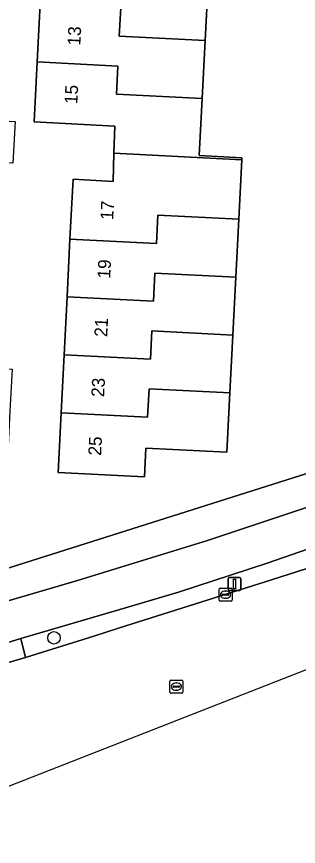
# Model space of a CAD drawing. Extents: x 162989 to 165008, y 383432 to 384338.
# Drawn here: x 164567.1 to 164589.1, y 383506.5 to 383571 of the extents above; entities that cross this region are included whole.
import ezdxf

# ---------------------------------------------------------------- set-up
doc = ezdxf.new("R2010")
doc.units = 0
for name, color, linetype in [('IMGEO_Boom', 7, 'Continuous'), ('IMGEO_Erf', 7, 'Continuous'), ('IMGEO_Fietspad_open', 7, 'Continuous'), ('IMGEO_Groenvoorziening', 7, 'Continuous'), ('IMGEO_Kolk', 7, 'Continuous'), ('IMGEO_Lichtmast', 7, 'Continuous'), ('IMGEO_Pand', 7, 'Continuous'), ('IMGEO_Pand_nummerreeks', 7, 'Continuous'), ('IMGEO_Rijbaan_lokaal_open', 7, 'Continuous'), ('IMGEO_Rioolput', 7, 'Continuous'), ('IMGEO_Voetpad_open', 7, 'Continuous')]:
    doc.layers.add(name, color=color, linetype=linetype)

msp = doc.modelspace()

# ---------------------------------------------------------------- linework, layer by layer
at = {"layer": 'IMGEO_Boom'}
msp.add_circle((164570.048, 383522.707), 0.489, dxfattribs=at)
at = {"layer": 'IMGEO_Erf'}
for points in [[(164562.554, 383573.657), (164562.007, 383563.198), (164563.725, 383563.04), (164567.02, 383562.872), (164566.854, 383559.628), (164563.56, 383559.797), (164563.198, 383552.807), (164565.626, 383552.682), (164565.46, 383549.445), (164565.295, 383546.211), (164563.713, 383546.292), (164563.571, 383543.769), (164566.784, 383543.605), (164566.618, 383540.348), (164566.451, 383537.091), (164563.841, 383537.225), (164566.236, 383528.05), (164592.83, 383536.475)], [(164582.036, 383573.678), (164581.805, 383569.163), (164581.574, 383564.644), (164581.347, 383560.212), (164584.67, 383560.042), (164584.662, 383559.89), (164584.425, 383555.259), (164584.195, 383550.76), (164583.965, 383546.259), (164583.735, 383541.759), (164583.498, 383537.135), (164577.203, 383537.457), (164577.089, 383535.228), (164570.361, 383535.572), (164570.599, 383540.22), (164570.829, 383544.721), (164571.06, 383549.221), (164571.29, 383553.72), (164571.528, 383558.372), (164574.651, 383558.213), (164574.712, 383560.399), (164574.771, 383562.51), (164568.504, 383562.83), (164568.743, 383567.498), (164568.974, 383572.014)]]:
    msp.add_lwpolyline(points, dxfattribs=at)
at = {"layer": 'IMGEO_Fietspad_open'}
for points in [[(164782.955, 383613.721), (164775.979, 383610.452), (164723.841, 383586.022), (164715.619, 383582.266), (164697.005, 383574.149), (164624.456, 383545.272), (164601.566, 383536.821), (164581.978, 383530.273), (164571.881, 383527.171), (164553.277, 383521.733), (164543.609, 383519.259), (164542.439, 383519.028), (164542.656, 383515.88), (164553.364, 383518.612), (164566.043, 383522.226)], [(164566.043, 383522.226), (164567.473, 383522.667), (164575.18, 383524.91), (164579.728, 383526.247), (164586.641, 383528.511), (164601.198, 383533.561)]]:
    msp.add_lwpolyline(points, dxfattribs=at)
at = {"layer": 'IMGEO_Groenvoorziening'}
msp.add_lwpolyline([(164602.93, 383532.571), (164612.278, 383535.882), (164619.122, 383538.519), (164618.653, 383539.892), (164601.198, 383533.561), (164586.641, 383528.511), (164579.728, 383526.247), (164575.18, 383524.91), (164567.473, 383522.667), (164567.841, 383521.164), (164573.147, 383522.841), (164575.073, 383523.453), (164586.956, 383527.23), (164595.71, 383530.013)], close=True, dxfattribs=at)
at = {"layer": 'IMGEO_Kolk'}
for p, q in [((164582.898, 383525.641), (164582.898, 383526.493)), ((164582.973, 383526.567), (164583.825, 383526.567)), ((164583.157, 383526.061), (164583.157, 383526.073)), ((164583.595, 383526.024), (164583.197, 383526.024)), ((164583.2, 383526.11), (164583.598, 383526.11)), ((164583.386, 383526.347), (164583.411, 383526.347)), ((164583.641, 383526.073), (164583.641, 383526.061)), ((164583.899, 383526.493), (164583.899, 383525.641)), ((164583.825, 383525.567), (164582.973, 383525.567)), ((164583.409, 383525.787), (164583.384, 383525.787))]:
    msp.add_line(p, q, dxfattribs=at)
for points in [[(164582.898, 383525.641), (164582.898, 383526.493)], [(164582.973, 383526.567), (164583.825, 383526.567)], [(164583.899, 383526.493), (164583.899, 383525.641)], [(164583.825, 383525.567), (164582.973, 383525.567)]]:
    msp.add_lwpolyline(points, dxfattribs=at)
for centre, radius, start, end in [((164582.975, 383526.491), 0.0765, 91.55205, 178.44795), ((164582.975, 383526.491), 0.0765, 91.55205, 178.44795), ((164583.197, 383526.07), 0.0403, 85.87752, 175.75265), ((164583.194, 383526.06), 0.0366, 178.93798, 274.71019), ((164583.598, 383526.067), 0.043, 264.86636, 352.45326), ((164583.602, 383526.072), 0.0386, 1.73085, 96.63898), ((164583.823, 383526.491), 0.0765, 1.55205, 88.44795), ((164583.823, 383526.491), 0.0765, 1.55205, 88.44795), ((164582.975, 383525.643), 0.0765, 181.55205, 268.44795), ((164582.975, 383525.643), 0.0765, 181.55205, 268.44795), ((164583.823, 383525.643), 0.0765, 271.55205, 358.44795), ((164583.823, 383525.643), 0.0765, 271.55205, 358.44795)]:
    msp.add_arc(centre, radius, start, end, dxfattribs=at)
for centre, major_axis, ratio, start_param, end_param in [((164583.385, 383526.067), (-0.387, 0.002), 0.722429, 4.712389, 7.853982), ((164583.41, 383526.067), (-0.39, 0.002), 0.717154, 1.570796, 4.712389)]:
    msp.add_ellipse(centre, major_axis=major_axis, ratio=ratio, start_param=start_param, end_param=end_param, dxfattribs=at)
at = {"layer": 'IMGEO_Lichtmast'}
for p, q in [((164583.689, 383527.401), (164584.479, 383527.401)), ((164584.479, 383527.401), (164583.689, 383527.401)), ((164583.589, 383526.501), (164583.589, 383527.301)), ((164583.589, 383527.301), (164583.589, 383526.501)), ((164584.579, 383527.301), (164584.579, 383526.501)), ((164584.579, 383526.501), (164584.579, 383527.301)), ((164584.479, 383526.401), (164583.689, 383526.401)), ((164583.689, 383526.401), (164584.479, 383526.401))]:
    msp.add_line(p, q, dxfattribs=at)
msp.add_lwpolyline([(164584.009, 383527.276), (164584.159, 383527.276), (164584.159, 383526.526), (164584.009, 383526.526), (164584.009, 383527.276)], dxfattribs=at)
for centre, start, end in [((164583.689, 383527.301), 90, 180), ((164583.689, 383527.301), 90, 180), ((164584.479, 383527.301), 0, 90), ((164584.479, 383527.301), 360, 90), ((164583.689, 383526.501), 180, 270), ((164583.689, 383526.501), 180, 270), ((164584.479, 383526.501), 270, 0), ((164584.479, 383526.501), 270, 0)]:
    msp.add_arc(centre, 0.1, start, end, dxfattribs=at)
at = {"layer": 'IMGEO_Pand'}
for points in [[(164582.036, 383573.678), (164575.359, 383574.015), (164575.47, 383576.212), (164569.205, 383576.53), (164568.974, 383572.014), (164575.239, 383571.697), (164575.128, 383569.5), (164581.805, 383569.163)], [(164581.574, 383564.644), (164581.805, 383569.163), (164575.128, 383569.5), (164575.239, 383571.697), (164568.974, 383572.014), (164568.743, 383567.498), (164575.009, 383567.181), (164574.898, 383564.984)], [(164581.574, 383564.644), (164574.898, 383564.984), (164575.009, 383567.181), (164568.743, 383567.498), (164568.504, 383562.83), (164574.771, 383562.51), (164574.712, 383560.399), (164584.662, 383559.89), (164584.67, 383560.042), (164581.347, 383560.212)], [(164571.29, 383553.72), (164578.018, 383553.38), (164578.129, 383555.577), (164584.425, 383555.259), (164584.662, 383559.89), (164574.712, 383560.399), (164574.651, 383558.213), (164571.528, 383558.372)], [(164571.29, 383553.72), (164571.06, 383549.221), (164577.789, 383548.881), (164577.9, 383551.078), (164584.195, 383550.76), (164584.425, 383555.259), (164578.129, 383555.577), (164578.018, 383553.38)], [(164584.195, 383550.76), (164577.9, 383551.078), (164577.789, 383548.881), (164571.06, 383549.221), (164570.829, 383544.721), (164577.559, 383544.38), (164577.67, 383546.577), (164583.965, 383546.259)], [(164583.735, 383541.759), (164583.965, 383546.259), (164577.67, 383546.577), (164577.559, 383544.38), (164570.829, 383544.721), (164570.599, 383540.22), (164577.329, 383539.88), (164577.44, 383542.077)], [(164583.735, 383541.759), (164577.44, 383542.077), (164577.329, 383539.88), (164570.599, 383540.22), (164570.361, 383535.572), (164577.089, 383535.228), (164577.203, 383537.457), (164583.498, 383537.135)]]:
    msp.add_lwpolyline(points, close=True, dxfattribs=at)
at = {"layer": 'IMGEO_Rijbaan_lokaal_open'}
for points in [[(164543.193, 383502.048), (164779.782, 383594.727), (164778.661, 383599.466), (164775.124, 383598.062)], [(164595.71, 383530.013), (164586.956, 383527.23), (164575.073, 383523.453), (164573.147, 383522.841), (164567.841, 383521.164), (164566.509, 383520.785), (164566.435, 383520.764), (164553.783, 383517.192), (164542.712, 383514.34), (164542.938, 383507.087), (164555.575, 383510.25), (164561.351, 383511.929)]]:
    msp.add_lwpolyline(points, dxfattribs=at)
at = {"layer": 'IMGEO_Rioolput'}
for p, q in [((164579.065, 383518.488), (164579.065, 383519.34)), ((164579.14, 383519.414), (164579.992, 383519.414)), ((164579.324, 383518.908), (164579.324, 383518.92)), ((164579.367, 383518.957), (164579.765, 383518.957)), ((164579.553, 383519.194), (164579.578, 383519.194)), ((164579.808, 383518.92), (164579.808, 383518.908)), ((164580.066, 383519.34), (164580.066, 383518.488)), ((164579.992, 383518.414), (164579.14, 383518.414)), ((164579.762, 383518.871), (164579.364, 383518.871)), ((164579.576, 383518.634), (164579.551, 383518.634))]:
    msp.add_line(p, q, dxfattribs=at)
for points in [[(164579.065, 383518.488), (164579.065, 383519.34)], [(164579.14, 383519.414), (164579.992, 383519.414)], [(164580.066, 383519.34), (164580.066, 383518.488)], [(164579.992, 383518.414), (164579.14, 383518.414)]]:
    msp.add_lwpolyline(points, dxfattribs=at)
for centre, radius, start, end in [((164579.142, 383519.338), 0.0765, 91.55205, 178.44795), ((164579.142, 383519.338), 0.0765, 91.55205, 178.44795), ((164579.364, 383518.917), 0.0403, 85.87752, 175.75265), ((164579.769, 383518.919), 0.0386, 1.73085, 96.63898), ((164579.99, 383519.338), 0.0765, 1.55205, 88.44795), ((164579.99, 383519.338), 0.0765, 1.55205, 88.44795), ((164579.142, 383518.49), 0.0765, 181.55205, 268.44795), ((164579.142, 383518.49), 0.0765, 181.55205, 268.44795), ((164579.361, 383518.907), 0.0366, 178.93798, 274.71019), ((164579.765, 383518.914), 0.043, 264.86636, 352.45326), ((164579.99, 383518.49), 0.0765, 271.55205, 358.44795), ((164579.99, 383518.49), 0.0765, 271.55205, 358.44795)]:
    msp.add_arc(centre, radius, start, end, dxfattribs=at)
for centre, major_axis, ratio, start_param, end_param in [((164579.552, 383518.914), (-0.387, 0.002), 0.722429, 4.712389, 7.853982), ((164579.577, 383518.914), (-0.39, 0.002), 0.717154, 1.570796, 4.712389)]:
    msp.add_ellipse(centre, major_axis=major_axis, ratio=ratio, start_param=start_param, end_param=end_param, dxfattribs=at)
at = {"layer": 'IMGEO_Voetpad_open'}
msp.add_lwpolyline([(164592.83, 383536.475), (164566.236, 383528.05), (164564.126, 383527.384), (164552.371, 383524.144), (164542.258, 383521.655), (164542.439, 383519.028), (164543.609, 383519.259), (164553.277, 383521.733), (164571.881, 383527.171), (164581.978, 383530.273), (164601.566, 383536.821)], dxfattribs=at)
msp.add_lwpolyline([(164567.473, 383522.667), (164566.043, 383522.226), (164566.435, 383520.764), (164566.509, 383520.785), (164567.841, 383521.164)], close=True, dxfattribs=at)

# ---------------------------------------------------------------- texts
at = {"layer": 'IMGEO_Pand_nummerreeks'}
for s, rotation, p in [('13', 87.06951, (164572.092, 383568.759)), ('15', 87.06951, (164571.859, 383564.205)), ('17', 87.06992, (164574.65, 383555.19)), ('19', 87.06992, (164574.416, 383550.63)), ('21', 87.06992, (164574.184, 383546.092)), ('23', 87.06992, (164573.944, 383541.419)), ('25', 87.06992, (164573.711, 383536.859))]:
    msp.add_text(s, height=1, rotation=rotation, dxfattribs=at).set_placement(p)

doc.saveas('drawing.dxf')
